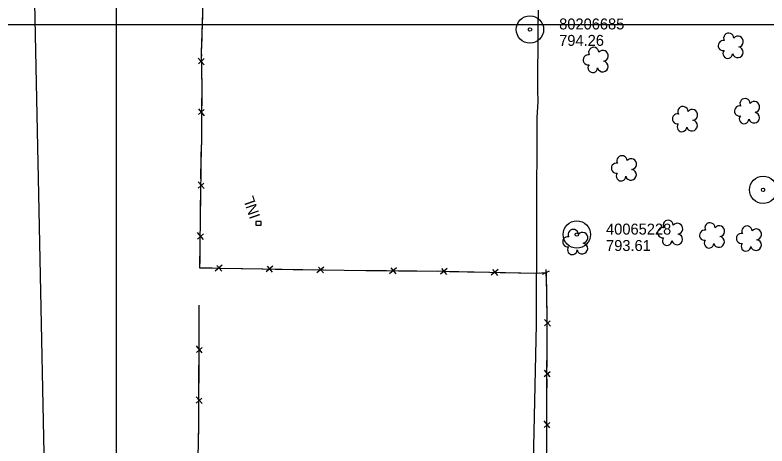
# Model space of a CAD drawing. Extents: x 591954 to 597000, y 198576 to 213500.
# Drawn here: x 593444.4 to 593856.4, y 210268.9 to 210505.2 of the extents above; entities that cross this region are included whole.
import ezdxf

# ---------------------------------------------------------------- set-up
doc = ezdxf.new("R2010")
doc.units = 0
for name, color, linetype in [('Level 10', 7, 'Continuous'), ('Level 15', 7, 'Continuous'), ('Level 17', 7, 'Continuous'), ('Level 18', 7, 'Continuous'), ('Level 4', 7, 'Continuous'), ('Level 6', 7, 'Continuous')]:
    doc.layers.add(name, color=color, linetype=linetype)

msp = doc.modelspace()

# ---------------------------------------------------------------- linework, layer by layer
at = {"layer": 'Level 10'}
for p, q in [((593500, 210000), (593500, 211500)), ((593000, 210500), (595000, 210500)), ((593000, 210500), (595000, 210500)), ((593500, 209500), (593500, 210500))]:
    msp.add_line(p, q, dxfattribs=at)
at = {"layer": 'Level 15'}
for p, q in [((593544.78, 210481.48), (593548.07, 210477.81)), ((593548.02, 210481.36), (593544.89, 210478.52)), ((593544.85, 210453.67), (593548.05, 210449.91)), ((593548.09, 210453.46), (593544.88, 210450.71)), ((593544.72, 210410.22), (593547.93, 210412.98)), ((593547.96, 210410.01), (593544.77, 210413.77)), ((593544.41, 210382.36), (593547.61, 210385.12)), ((593547.65, 210382.15), (593544.45, 210385.91)), ((593557.86, 210367.95), (593554.09, 210364.78)), ((593557.64, 210364.72), (593554.89, 210367.93)), ((593585.71, 210367.48), (593581.94, 210364.31)), ((593585.49, 210364.25), (593582.75, 210367.46)), ((593613.57, 210367.01), (593609.8, 210363.83)), ((593613.35, 210363.77), (593610.61, 210366.99)), ((593653.41, 210366.52), (593649.66, 210363.32)), ((593653.21, 210363.28), (593650.45, 210366.48)), ((593681.28, 210366.21), (593677.51, 210363.03)), ((593681.06, 210362.97), (593678.32, 210366.19)), ((593709.14, 210365.65), (593705.36, 210362.49)), ((593708.91, 210362.42), (593706.18, 210365.64)), ((593737.08, 210364.67), (593733.22, 210362.96)), ((593735.44, 210361.92), (593735.44, 210365.67)), ((593734.54, 210334.75), (593737.72, 210337.54)), ((593737.78, 210334.57), (593734.55, 210338.3)), ((593543.77, 210320.17), (593546.95, 210322.95)), ((593547.01, 210319.99), (593543.78, 210323.72)), ((593734.43, 210306.89), (593737.61, 210309.68)), ((593737.66, 210306.71), (593734.44, 210310.44)), ((593543.66, 210292.31), (593546.84, 210295.1)), ((593546.89, 210292.13), (593543.67, 210295.86)), ((593734.29, 210279.04), (593737.48, 210281.81)), ((593737.53, 210278.85), (593734.31, 210282.58))]:
    msp.add_line(p, q, dxfattribs=at)
for points in [[(593467.32, 210609.64), (593467.4, 210589.94), (593468.07, 210589.96), (593468, 210577.61), (593477.67, 210577.24), (593498.89, 210576.58), (593516.98, 210576.01), (593527.39, 210576.02), (593547.52, 210575.36), (593547.18, 210555.23), (593547.32, 210535.75), (593547.37, 210525.53), (593547.07, 210505.21), (593546.48, 210484.9), (593546.74, 210464.96), (593546.49, 210445.54), (593546.5, 210434.03)], [(593547.03, 210503.94), (593546.7, 210492.62)], [(593546.7, 210492.62), (593546.48, 210484.9), (593546.51, 210482.67)], [(593546.59, 210476.09), (593546.74, 210464.96), (593546.73, 210464.77)], [(593546.73, 210464.77), (593546.61, 210454.81)], [(593546.52, 210448.23), (593546.49, 210445.54), (593546.49, 210436.91)], [(593546.49, 210436.91), (593546.5, 210434.03)], [(593624.66, 210365.08), (593545.73, 210366.42), (593546.5, 210434.03)], [(593546.41, 210426.77), (593546.5, 210434.03)], [(593546.29, 210415.45), (593546.41, 210426.77)], [(593546.1, 210398.92), (593546.21, 210408.87)], [(593545.97, 210387.6), (593546.1, 210398.92)], [(593579.36, 210389.94), (593579.36, 210391.94), (593576.36, 210391.94), (593576.36, 210389.94), (593579.36, 210389.94)], [(593545.78, 210371.06), (593545.89, 210381.01)], [(593552.41, 210366.31), (593545.73, 210366.42), (593545.78, 210371.06)], [(593568.95, 210366.03), (593558.99, 210366.19)], [(593580.27, 210365.83), (593568.95, 210366.03)], [(593596.8, 210365.55), (593586.85, 210365.72)], [(593608.12, 210365.36), (593596.8, 210365.55)], [(593624.66, 210365.08), (593614.7, 210365.25)], [(593735.64, 210156.3), (593735.53, 210232.27), (593735.87, 210293.32), (593736.05, 210338.46), (593735.66, 210363.73), (593730.06, 210363.49), (593679.05, 210364.51), (593624.66, 210365.08)], [(593636.65, 210364.96), (593626.7, 210365.06)], [(593647.97, 210364.84), (593636.65, 210364.96)], [(593664.51, 210364.66), (593654.56, 210364.77)], [(593675.83, 210364.54), (593664.51, 210364.66)], [(593692.37, 210364.24), (593682.41, 210364.44)], [(593703.69, 210364.02), (593692.37, 210364.24)], [(593720.22, 210363.69), (593710.27, 210363.89)], [(593731.54, 210363.56), (593730.06, 210363.49), (593720.22, 210363.69)], [(593735.85, 210351.32), (593735.7, 210361.27)], [(593736.03, 210340), (593735.85, 210351.32)], [(593543.56, 210197.45), (593545.11, 210280.73), (593545.38, 210346.12)], [(593545.34, 210336.74), (593545.38, 210346.12)], [(593545.29, 210325.42), (593545.34, 210336.74)], [(593735.99, 210323.46), (593736.03, 210333.42)], [(593735.95, 210312.14), (593735.99, 210323.46)], [(593545.22, 210308.88), (593545.26, 210318.83)], [(593545.18, 210297.56), (593545.22, 210308.88)], [(593735.88, 210295.6), (593735.92, 210305.56)], [(593735.82, 210284.28), (593735.87, 210293.32), (593735.88, 210295.6)], [(593545.11, 210281.02), (593545.15, 210290.98)], [(593544.9, 210269.7), (593545.11, 210280.73), (593545.11, 210281.02)], [(593735.73, 210267.74), (593735.78, 210277.7)]]:
    msp.add_lwpolyline(points, dxfattribs=at)
at = {"layer": 'Level 17'}
for points in [[(593731.07, 210507.92), (593730.92, 210498.21), (593730.87, 210486.59), (593730.73, 210475.5), (593730.73, 210463.96), (593730.81, 210457.79), (593730.4, 210448.82)], [(593730.4, 210448.82), (593729.95, 210335.45), (593726.55, 210176.1), (593647.02, 210175.36), (593596.63, 210176.26), (593563.71, 210176.62), (593517.57, 210177.27), (593469.43, 210177.91), (593461.99, 210177.89)]]:
    msp.add_lwpolyline(points, dxfattribs=at)
at = {"layer": 'Level 18'}
for centre, radius, start, end in [((593835.46, 210492.52), 2.78, 1.3946, 209.1675), ((593832.46, 210488.44), 2.78, 78.0716, 279.0826), ((593840.5, 210490.66), 2.97, 278.4237, 139.6575), ((593761.48, 210484.71), 2.78, 1.3946, 209.1675), ((593840.39, 210484.81), 2.97, 196.0745, 79.0477), ((593758.48, 210480.63), 2.78, 78.0716, 279.0826), ((593766.52, 210482.85), 2.97, 278.4237, 139.6575), ((593834.92, 210484.04), 2.61, 140.7797, 358.7123), ((593760.94, 210476.23), 2.61, 140.7797, 358.7123), ((593766.41, 210477), 2.97, 196.0745, 79.0477), ((593844.41, 210456.65), 2.78, 1.3946, 209.1675), ((593849.45, 210454.8), 2.97, 278.4237, 139.6575), ((593810.39, 210452.27), 2.78, 1.3946, 209.1675), ((593815.43, 210450.42), 2.97, 278.4237, 139.6575), ((593841.41, 210452.58), 2.78, 78.0716, 279.0826), ((593807.39, 210448.2), 2.78, 78.0716, 279.0826), ((593843.87, 210448.18), 2.61, 140.7797, 358.7123), ((593849.34, 210448.94), 2.97, 196.0745, 79.0477), ((593809.85, 210443.8), 2.61, 140.7797, 358.7123), ((593815.32, 210444.56), 2.97, 196.0745, 79.0477), ((593776.97, 210425.29), 2.78, 1.3946, 209.1675), ((593782.01, 210423.43), 2.97, 278.4237, 139.6575), ((593773.97, 210421.21), 2.78, 78.0716, 279.0826), ((593781.9, 210417.58), 2.97, 196.0745, 79.0477), ((593776.43, 210416.81), 2.61, 140.7797, 358.7123), ((593802.27, 210389.9), 2.78, 1.3946, 209.1675), ((593825.2, 210388.49), 2.78, 1.3946, 209.1675), ((593750.28, 210384.88), 2.78, 1.3946, 209.1675), ((593799.27, 210385.82), 2.78, 78.0716, 279.0826), ((593807.31, 210388.04), 2.97, 278.4237, 139.6575), ((593822.2, 210384.42), 2.78, 78.0716, 279.0826), ((593830.24, 210386.64), 2.97, 278.4237, 139.6575), ((593845.45, 210386.77), 2.78, 1.3946, 209.1675), ((593850.49, 210384.91), 2.97, 278.4237, 139.6575), ((593747.28, 210380.81), 2.78, 78.0716, 279.0826), ((593755.33, 210383.02), 2.97, 278.4237, 139.6575), ((593801.73, 210381.42), 2.61, 140.7797, 358.7123), ((593807.2, 210382.19), 2.97, 196.0745, 79.0477), ((593830.13, 210380.78), 2.97, 196.0745, 79.0477), ((593842.45, 210382.7), 2.78, 78.0716, 279.0826), ((593755.22, 210377.17), 2.97, 196.0745, 79.0477), ((593824.66, 210380.02), 2.61, 140.7797, 358.7123), ((593844.91, 210378.3), 2.61, 140.7797, 358.7123), ((593850.38, 210379.06), 2.97, 196.0745, 79.0477), ((593749.75, 210376.41), 2.61, 140.7797, 358.7123)]:
    msp.add_arc(centre, radius, start, end, dxfattribs=at)
at = {"layer": 'Level 4'}
for points in [[(593564.94, 211321.29), (593445.25, 210984.77), (593456.88, 210424.19)], [(593456.88, 210424.47), (593466.09, 209980.61), (593533.81, 209527.16)]]:
    msp.add_lwpolyline(points, dxfattribs=at)
at = {"layer": 'Level 6'}
for centre, radius in [((593726.56, 210497.3), 7.5), ((593726.56, 210497.3), 7.5), ((593726.56, 210497.3), 0.96), ((593726.56, 210497.3), 0.96), ((593854.3, 210409.33), 7.5), ((593854.3, 210409.33), 7.5), ((593854.3, 210409.33), 0.96), ((593854.3, 210409.33), 0.96), ((593752.25, 210384.8), 7.5), ((593752.25, 210384.8), 7.5), ((593752.25, 210384.8), 0.96), ((593752.25, 210384.8), 0.96)]:
    msp.add_circle(centre, radius, dxfattribs=at)

# ---------------------------------------------------------------- texts
at = {"layer": 'Level 15'}
msp.add_text('INL', height=6, rotation=109.1588, dxfattribs=at).set_placement((593578.9, 210394.74))
at = {"layer": 'Level 6'}
for s, p in [('80206685', (593742.56, 210497.3)), ('80206685', (593742.56, 210497.3)), ('794.26', (593742.56, 210488.3)), ('794.26', (593742.56, 210488.3)), ('40065228', (593768.25, 210384.8)), ('40065228', (593768.25, 210384.8)), ('793.61', (593768.25, 210375.8)), ('793.61', (593768.25, 210375.8))]:
    msp.add_text(s, height=6, dxfattribs=at).set_placement(p)

doc.saveas('drawing.dxf')
